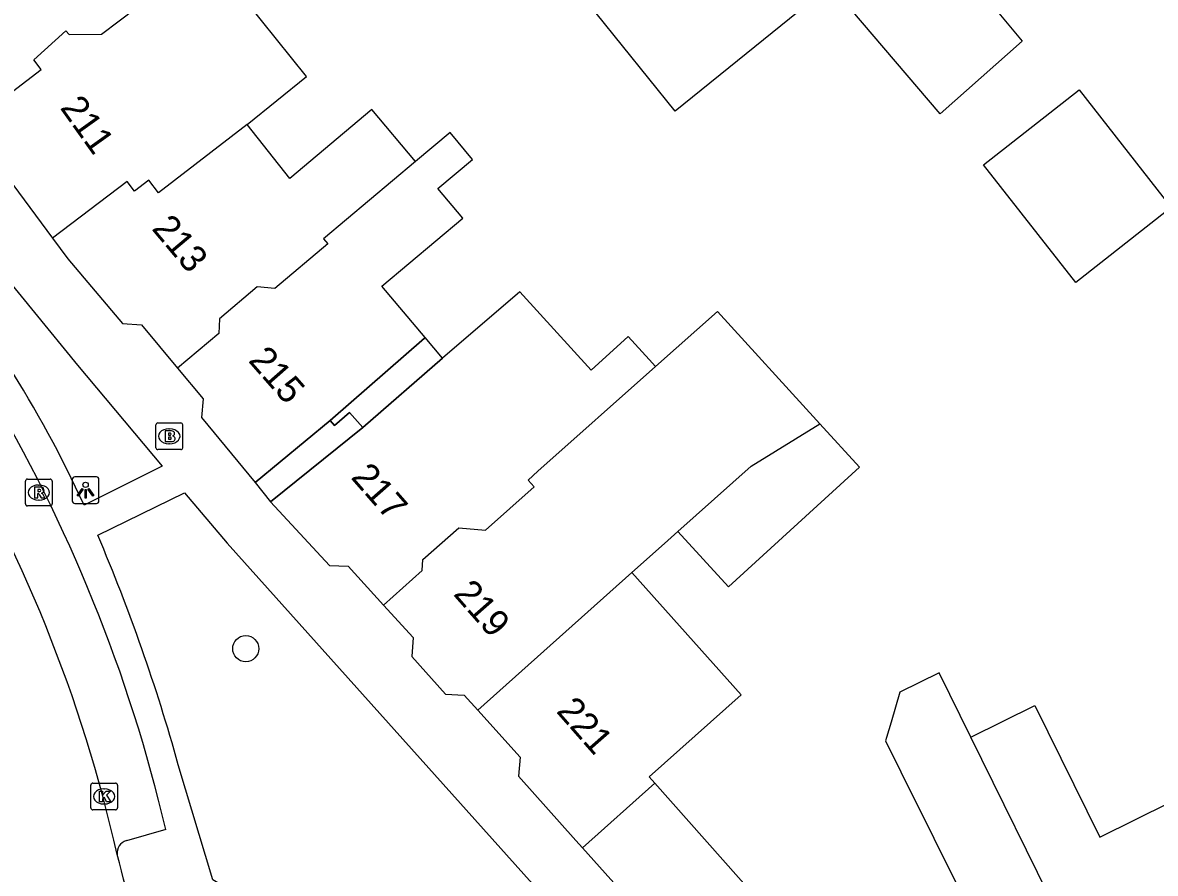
# Model space of a CAD drawing. Extents: x 159888 to 160757, y 384031 to 384746.
# Drawn here: x 160566.56 to 160608.93, y 384200.98 to 384232.8 of the extents above; entities that cross this region are included whole.
import ezdxf

# ---------------------------------------------------------------- set-up
doc = ezdxf.new("R2010")
doc.units = 0
for name, color, linetype in [('IMGEO_Boom', 7, 'Continuous'), ('IMGEO_Brandkraan', 7, 'Continuous'), ('IMGEO_Kolk', 7, 'Continuous'), ('IMGEO_Lichtpunt', 7, 'Continuous'), ('IMGEO_Pand', 7, 'Continuous'), ('IMGEO_Pand_nummerreeks', 7, 'Continuous'), ('IMGEO_Pand_overbouw', 7, 'Continuous'), ('IMGEO_Rijbaan_lokaal_open', 7, 'Continuous'), ('IMGEO_Rioolput', 7, 'Continuous'), ('IMGEO_Voetpad_open', 7, 'Continuous')]:
    doc.layers.add(name, color=color, linetype=linetype)

msp = doc.modelspace()

# ---------------------------------------------------------------- linework, layer by layer
at = {"layer": 'IMGEO_Boom'}
msp.add_circle((160574.909, 384209.384), 0.489, dxfattribs=at)
at = {"layer": 'IMGEO_Brandkraan'}
for p, q in [((160571.623, 384217.827), (160572.475, 384217.827)), ((160571.548, 384216.901), (160571.548, 384217.753)), ((160572.036, 384217.607), (160572.061, 384217.607)), ((160572.549, 384217.753), (160572.549, 384216.901)), ((160572.059, 384217.047), (160572.034, 384217.047)), ((160572.475, 384216.827), (160571.623, 384216.827))]:
    msp.add_line(p, q, dxfattribs=at)
for points in [[(160571.623, 384217.827), (160572.475, 384217.827)], [(160571.548, 384216.901), (160571.548, 384217.753)], [(160571.896, 384217.527), (160571.896, 384217.127), (160572.109, 384217.127)], [(160572.127, 384217.527), (160571.896, 384217.527)], [(160572.075, 384217.446), (160572.021, 384217.446), (160572.021, 384217.37)], [(160572.021, 384217.37), (160572.074, 384217.37)], [(160572.549, 384217.753), (160572.549, 384216.901)], [(160572.083, 384217.294), (160572.021, 384217.294), (160572.021, 384217.213)], [(160572.021, 384217.213), (160572.083, 384217.213)], [(160572.475, 384216.827), (160571.623, 384216.827)]]:
    msp.add_lwpolyline(points, dxfattribs=at)
for centre, radius, start, end in [((160571.625, 384217.751), 0.0765, 91.552, 178.448), ((160571.625, 384217.751), 0.0765, 91.552, 178.448), ((160572.473, 384217.751), 0.0765, 1.552, 88.448), ((160572.473, 384217.751), 0.0765, 1.552, 88.448), ((160572.076, 384217.408), 0.0379, 267.8285, 90.9355), ((160572.131, 384217.382), 0.145, 59.4692, 91.5367), ((160572.156, 384217.429), 0.0922, 285.5137, 58.1501), ((160572.084, 384217.253), 0.0404, 269.8759, 90.5077), ((160572.115, 384217.378), 0.251, 268.6676, 293.5347), ((160572.161, 384217.237), 0.105, 301.3115, 78.989), ((160571.625, 384216.903), 0.0765, 181.552, 268.448), ((160571.625, 384216.903), 0.0765, 181.552, 268.448), ((160572.473, 384216.903), 0.0765, 271.552, 358.448), ((160572.473, 384216.903), 0.0765, 271.552, 358.448)]:
    msp.add_arc(centre, radius, start, end, dxfattribs=at)
for centre, major_axis, ratio, start_param, end_param in [((160572.035, 384217.327), (-0.387, 0.002), 0.722429, 4.712389, 7.853982), ((160572.06, 384217.327), (-0.39, 0.002), 0.717154, 1.570796, 4.712389)]:
    msp.add_ellipse(centre, major_axis=major_axis, ratio=ratio, start_param=start_param, end_param=end_param, dxfattribs=at)
at = {"layer": 'IMGEO_Kolk'}
for p, q in [((160569.112, 384203.431), (160569.112, 384204.283)), ((160569.187, 384204.357), (160570.039, 384204.357)), ((160570.113, 384204.283), (160570.113, 384203.431)), ((160569.6, 384204.137), (160569.625, 384204.137)), ((160569.623, 384203.577), (160569.598, 384203.577)), ((160570.039, 384203.357), (160569.187, 384203.357))]:
    msp.add_line(p, q, dxfattribs=at)
for points in [[(160569.112, 384203.431), (160569.112, 384204.283)], [(160569.187, 384204.357), (160570.039, 384204.357)], [(160570.113, 384204.283), (160570.113, 384203.431)], [(160569.433, 384204.057), (160569.556, 384204.057), (160569.556, 384203.906), (160569.686, 384204.057), (160569.85, 384204.057), (160569.704, 384203.906), (160569.857, 384203.657), (160569.705, 384203.657), (160569.62, 384203.821), (160569.556, 384203.754), (160569.556, 384203.657), (160569.433, 384203.657), (160569.433, 384204.057)], [(160570.039, 384203.357), (160569.187, 384203.357)]]:
    msp.add_lwpolyline(points, dxfattribs=at)
for centre, start, end in [((160569.189, 384204.281), 91.552, 178.448), ((160569.189, 384204.281), 91.552, 178.448), ((160570.037, 384204.281), 1.552, 88.448), ((160570.037, 384204.281), 1.552, 88.448), ((160569.189, 384203.433), 181.552, 268.448), ((160569.189, 384203.433), 181.552, 268.448), ((160570.037, 384203.433), 271.552, 358.448), ((160570.037, 384203.433), 271.552, 358.448)]:
    msp.add_arc(centre, 0.0765, start, end, dxfattribs=at)
for centre, major_axis, ratio, start_param, end_param in [((160569.599, 384203.857), (-0.387, 0.002), 0.722429, 4.712389, 7.853982), ((160569.624, 384203.857), (-0.39, 0.002), 0.717154, 1.570796, 4.712389)]:
    msp.add_ellipse(centre, major_axis=major_axis, ratio=ratio, start_param=start_param, end_param=end_param, dxfattribs=at)
at = {"layer": 'IMGEO_Lichtpunt'}
for p, q in [((160568.421, 384215.715), (160568.421, 384214.908)), ((160568.421, 384215.715), (160568.421, 384214.908)), ((160569.323, 384215.81), (160568.515, 384215.81)), ((160569.323, 384215.81), (160568.515, 384215.81)), ((160569.417, 384214.908), (160569.417, 384215.715)), ((160569.417, 384214.908), (160569.417, 384215.715)), ((160568.515, 384214.814), (160569.323, 384214.814)), ((160568.515, 384214.814), (160569.323, 384214.814))]:
    msp.add_line(p, q, dxfattribs=at)
for points in [[(160568.795, 384215.379), (160568.834, 384215.351), (160568.646, 384215.089), (160568.608, 384215.116), (160568.795, 384215.379)], [(160568.897, 384215.331), (160568.944, 384215.331), (160568.944, 384215.009), (160568.897, 384215.009), (160568.897, 384215.331)], [(160569.007, 384215.351), (160569.045, 384215.378), (160569.232, 384215.116), (160569.193, 384215.088), (160569.007, 384215.351)]]:
    msp.add_lwpolyline(points, dxfattribs=at)
msp.add_circle((160568.92, 384215.513), 0.0994, dxfattribs=at)
for centre, start, end in [((160568.515, 384215.715), 90, 180), ((160568.515, 384215.715), 90, 180), ((160569.323, 384215.715), 0, 90), ((160569.323, 384215.715), 0, 90), ((160568.515, 384214.908), 180, 270), ((160568.515, 384214.908), 180, 270), ((160569.323, 384214.908), 270, 0), ((160569.323, 384214.908), 270, 360)]:
    msp.add_arc(centre, 0.0946, start, end, dxfattribs=at)
at = {"layer": 'IMGEO_Pand'}
for points in [[(160597.258, 384240.662), (160600.234, 384236.978), (160590.966, 384229.489), (160588.01, 384233.148), (160589.565, 384234.405)], [(160564.939, 384229.278), (160567.255, 384231.048), (160566.985, 384231.401), (160568.185, 384232.493), (160568.305, 384232.347), (160569.519, 384232.368), (160571.492, 384233.879), (160571.337, 384234.082), (160574.288, 384236.335)], [(160574.959, 384228.99), (160577.182, 384230.778), (160574.932, 384233.571), (160575.847, 384234.258), (160574.288, 384236.335)], [(160600.706, 384236.008), (160603.948, 384232.109), (160600.877, 384229.388), (160597.535, 384233.3), (160600.706, 384236.008)], [(160606.08, 384230.282), (160609.528, 384225.878), (160605.951, 384223.078), (160602.503, 384227.481), (160606.08, 384230.282)], [(160581.255, 384227.598), (160579.62, 384229.545), (160576.552, 384226.969), (160574.959, 384228.99)], [(160574.959, 384228.99), (160571.648, 384226.43), (160571.28, 384226.906), (160570.753, 384226.498), (160570.475, 384226.857), (160567.675, 384224.735)], [(160575.259, 384215.601), (160578.068, 384217.917), (160581.59, 384221), (160581.616, 384221.023), (160580.004, 384222.942), (160583.031, 384225.484), (160582.098, 384226.594), (160583.395, 384227.684), (160582.551, 384228.688), (160581.255, 384227.598)], [(160581.255, 384227.598), (160577.82, 384224.71), (160577.978, 384224.522), (160575.998, 384222.858), (160575.331, 384222.91), (160573.931, 384221.723), (160573.906, 384221.176), (160572.357, 384219.875)], [(160565.771, 384227.32), (160567.675, 384224.735)], [(160567.675, 384224.735), (160568.254, 384223.968), (160570.303, 384221.548), (160571.008, 384221.49), (160572.357, 384219.875)], [(160590.239, 384219.937), (160589.999, 384220.2), (160589.211, 384221.063), (160587.832, 384219.804), (160585.162, 384222.73), (160582.264, 384220.252), (160579.284, 384217.652), (160575.83, 384214.874)], [(160596.387, 384217.793), (160596.258, 384217.934), (160592.551, 384221.997), (160590.239, 384219.937)], [(160580.061, 384211.016), (160581.506, 384212.305), (160581.53, 384212.716), (160582.883, 384213.904), (160583.875, 384213.813), (160585.693, 384215.438), (160585.47, 384215.687), (160585.839, 384216.017), (160590.239, 384219.937)], [(160572.357, 384219.875), (160573.315, 384218.728), (160573.249, 384218.024), (160575.259, 384215.601)], [(160591.073, 384213.769), (160593.808, 384216.214), (160596.387, 384217.793)], [(160596.387, 384217.793), (160597.869, 384216.168), (160592.966, 384211.694), (160591.073, 384213.769)], [(160575.83, 384214.874), (160578.038, 384212.493), (160578.745, 384212.466), (160580.061, 384211.016)], [(160589.352, 384212.231), (160590.571, 384213.32), (160591.073, 384213.769)], [(160583.589, 384207.08), (160589.352, 384212.231)], [(160590.206, 384204.356), (160589.997, 384204.592), (160593.434, 384207.661), (160589.352, 384212.231)], [(160580.061, 384211.016), (160581.165, 384209.799), (160581.124, 384209.093), (160582.377, 384207.684), (160583.083, 384207.643), (160583.589, 384207.08)], [(160602.026, 384206.072), (160600.839, 384208.478), (160599.378, 384207.757), (160599.048, 384206.64), (160598.876, 384206.056), (160598.842, 384205.942), (160599.416, 384204.781), (160601.875, 384199.811), (160599.652, 384198.711)], [(160602.026, 384206.072), (160604.419, 384207.256), (160606.857, 384202.33), (160609.501, 384203.639)], [(160583.589, 384207.08), (160585.167, 384205.329), (160585.112, 384204.61), (160587.258, 384202.209), (160587.501, 384201.938)], [(160608.69, 384192.566), (160602.026, 384206.072)], [(160587.501, 384201.938), (160590.206, 384204.356)], [(160599.652, 384198.711), (160596.565, 384197.183), (160590.206, 384204.356)], [(160587.501, 384201.938), (160593.357, 384195.399), (160599.738, 384188.271)]]:
    msp.add_lwpolyline(points, dxfattribs=at)
at = {"layer": 'IMGEO_Pand_overbouw'}
for points in [[(160582.264, 384220.252), (160581.616, 384221.023), (160581.59, 384221), (160578.068, 384217.917), (160578.233, 384217.728), (160578.792, 384218.216), (160579.284, 384217.652)], [(160579.284, 384217.652), (160578.792, 384218.216), (160578.233, 384217.728), (160578.068, 384217.917), (160575.259, 384215.601), (160575.83, 384214.874)]]:
    msp.add_lwpolyline(points, close=True, dxfattribs=at)
at = {"layer": 'IMGEO_Rijbaan_lokaal_open'}
for centre, radius, start, end in [((160515.763, 384189.392), 55.712, 12.7429, 31.2064), ((160507.141, 384184.832), 65.178, 6.12049, 14.98181)]:
    msp.add_arc(centre, radius, start, end, dxfattribs=at)
at = {"layer": 'IMGEO_Rioolput'}
for p, q in [((160566.668, 384214.797), (160566.668, 384215.649)), ((160566.743, 384215.723), (160567.595, 384215.723)), ((160567.669, 384215.649), (160567.669, 384214.797)), ((160567.156, 384215.503), (160567.181, 384215.503)), ((160567.179, 384214.943), (160567.154, 384214.943)), ((160567.595, 384214.723), (160566.743, 384214.723))]:
    msp.add_line(p, q, dxfattribs=at)
for points in [[(160566.668, 384214.797), (160566.668, 384215.649)], [(160566.743, 384215.723), (160567.595, 384215.723)], [(160567.669, 384215.649), (160567.669, 384214.797)], [(160567.257, 384215.421), (160567.005, 384215.423), (160567.005, 384215.023)], [(160567.183, 384215.342), (160567.129, 384215.342), (160567.129, 384215.261)], [(160567.129, 384215.261), (160567.181, 384215.261)], [(160567.005, 384215.023), (160567.129, 384215.023), (160567.129, 384215.185), (160567.14, 384215.185)], [(160567.187, 384215.156), (160567.258, 384215.023), (160567.398, 384215.023), (160567.333, 384215.149)], [(160567.595, 384214.723), (160566.743, 384214.723)]]:
    msp.add_lwpolyline(points, dxfattribs=at)
for centre, radius, start, end in [((160566.745, 384215.647), 0.0765, 91.552, 178.448), ((160566.745, 384215.647), 0.0765, 91.552, 178.448), ((160567.593, 384215.647), 0.0765, 1.552, 88.448), ((160567.593, 384215.647), 0.0765, 1.552, 88.448), ((160567.165, 384215.45), 0.19, 274.7715, 282.9687), ((160567.189, 384215.246), 0.0964, 77.0061, 93.1865), ((160567.203, 384215.303), 0.0378, 276.6634, 79.6772), ((160567.256, 384215.311), 0.109, 350.3612, 89.416), ((160567.254, 384215.311), 0.112, 277.5842, 350.9817), ((160567.139, 384215.132), 0.0533, 26.0293, 88.6989), ((160567.238, 384215.096), 0.108, 29.5134, 73.7905), ((160566.745, 384214.799), 0.0765, 181.552, 268.448), ((160566.745, 384214.799), 0.0765, 181.552, 268.448), ((160567.593, 384214.799), 0.0765, 271.552, 358.448), ((160567.593, 384214.799), 0.0765, 271.552, 358.448)]:
    msp.add_arc(centre, radius, start, end, dxfattribs=at)
for centre, major_axis, ratio, start_param, end_param in [((160567.155, 384215.223), (-0.387, 0.002), 0.722429, 4.712389, 7.853982), ((160567.18, 384215.223), (-0.39, 0.002), 0.717154, 1.570796, 4.712389)]:
    msp.add_ellipse(centre, major_axis=major_axis, ratio=ratio, start_param=start_param, end_param=end_param, dxfattribs=at)
at = {"layer": 'IMGEO_Voetpad_open'}
for points in [[(160564.274, 384225.47), (160565.39, 384223.927), (160568.617, 384219.981), (160571.788, 384216.212), (160568.864, 384214.75)], [(160575.259, 384215.601), (160575.83, 384214.874)], [(160569.375, 384213.624), (160572.62, 384215.216), (160574.218, 384213.329), (160597.588, 384187.252)], [(160596.989, 384186.607), (160573.677, 384200.736), (160572.385, 384205.039)], [(160571.919, 384202.624), (160570.444, 384202.204)]]:
    msp.add_lwpolyline(points, dxfattribs=at)
for centre, radius, start, end in [((160528.984, 384196.461), 43.874, 24.6356, 32.4647), ((160515.129, 384189.26), 58.341, 13.24164, 30.84158), ((160506.097, 384186.618), 68.8, 15.5304, 23.11211), ((160570.584, 384201.74), 0.485, 106.7896, 187.0011)]:
    msp.add_arc(centre, radius, start, end, dxfattribs=at)

# ---------------------------------------------------------------- texts
at = {"layer": 'IMGEO_Pand_nummerreeks'}
for s, rotation, p in [('211', 305.5576, (160567.94, 384229.609)), ('213', 310.0266, (160571.364, 384225.081)), ('215', 311.2929, (160574.976, 384220.143)), ('217', 311.2929, (160578.811, 384215.777)), ('219', 311.2929, (160582.645, 384211.411)), ('221', 311.2929, (160586.495, 384207.029))]:
    msp.add_text(s, height=1, rotation=rotation, dxfattribs=at).set_placement(p)

doc.saveas('drawing.dxf')
